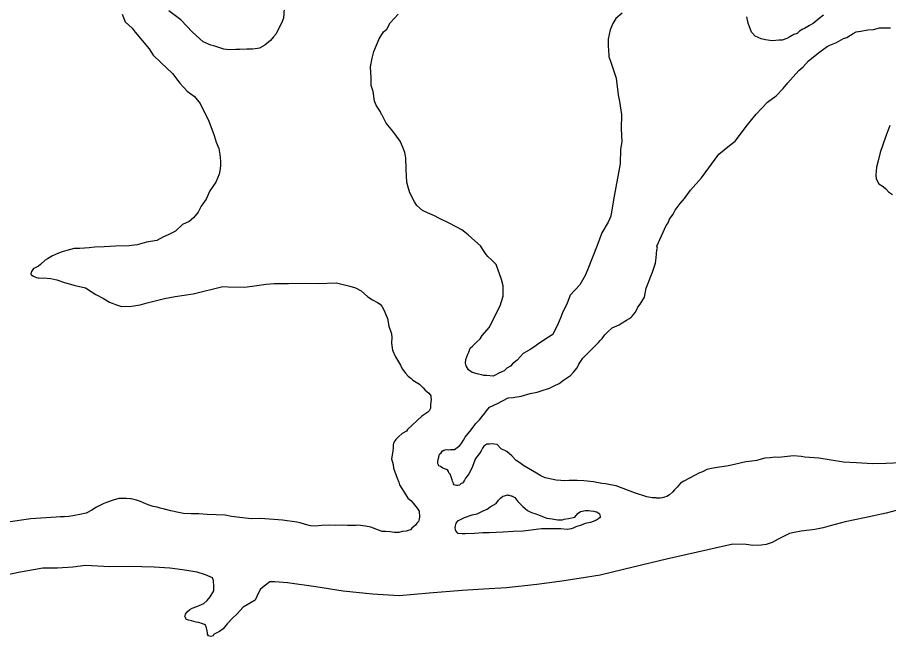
# Model space of a CAD drawing. Extents: x -83719 to 153526, y -11835 to 11446.
# Drawn here: x -2584.7 to -2511.6, y -851.8 to -799.8 of the extents above; entities that cross this region are included whole.
import ezdxf

# ---------------------------------------------------------------- set-up
doc = ezdxf.new("R2010")
doc.units = 0
doc.layers.add('Level 9', color=7, linetype='Continuous')

msp = doc.modelspace()

# ---------------------------------------------------------------- linework, layer by layer
at = {"layer": 'Level 9'}
for points in [[(-2575.922, -799.488), (-2575.671, -800.115), (-2575.089, -800.666), (-2574.847, -800.993), (-2573.675, -802.395), (-2573.327, -802.92), (-2572.677, -803.536), (-2571.718, -804.477), (-2571.096, -805.293), (-2570.478, -805.944), (-2569.866, -806.394), (-2569.383, -806.981), (-2569.065, -807.639), (-2568.713, -808.33), (-2568.39, -809.156), (-2568.208, -809.685), (-2568.026, -810.247), (-2567.811, -810.775), (-2567.731, -811.273), (-2567.681, -811.839), (-2567.67, -812.24), (-2567.725, -812.642), (-2567.783, -812.944), (-2568.064, -813.619), (-2568.576, -814.335), (-2568.889, -815.044), (-2569.306, -815.623), (-2569.558, -816.131), (-2569.944, -816.609), (-2570.301, -816.92), (-2570.86, -817.169), (-2571.444, -817.72), (-2572.067, -818.038), (-2572.462, -818.216), (-2573.02, -818.498), (-2573.881, -818.656), (-2574.674, -818.879), (-2575.337, -818.964), (-2576.502, -818.997), (-2577.432, -819.056), (-2578.231, -819.079), (-2578.696, -819.125), (-2579.493, -819.181), (-2579.959, -819.194)], [(-2562.317, -799.005), (-2562.395, -799.808), (-2562.549, -800.247), (-2562.802, -800.721), (-2562.99, -801.127), (-2563.215, -801.4), (-2563.473, -801.708), (-2563.962, -802.089), (-2564.387, -802.334), (-2564.553, -802.372), (-2564.984, -802.418), (-2565.45, -802.431), (-2566.049, -802.448), (-2566.382, -802.457), (-2566.947, -802.473), (-2567.382, -802.419), (-2568.222, -802.142), (-2568.49, -802.083), (-2569.13, -801.8), (-2570.019, -800.991), (-2571.014, -799.951), (-2572.001, -799.211)], [(-2544.303, -829.672), (-2544.598, -829.848), (-2544.762, -829.919), (-2545.296, -829.867), (-2545.562, -829.875), (-2545.764, -829.814), (-2545.999, -829.753), (-2546.536, -829.602), (-2546.842, -829.377), (-2547.051, -829.049), (-2547.091, -828.816), (-2547.066, -828.515), (-2546.912, -828.077), (-2546.817, -827.907), (-2546.693, -827.57), (-2546.498, -827.398), (-2546.175, -827.055), (-2545.85, -826.779), (-2545.691, -826.507), (-2545.079, -825.789), (-2544.479, -824.604), (-2544.197, -823.995), (-2543.92, -823.186), (-2543.945, -822.319), (-2544.06, -821.788), (-2544.528, -820.533), (-2544.905, -820.143), (-2545.213, -819.852), (-2545.351, -819.689), (-2545.525, -819.427), (-2545.837, -818.968), (-2546.316, -818.548), (-2546.863, -818.029), (-2547.407, -817.61), (-2548.422, -817.072), (-2549.333, -816.63), (-2549.705, -816.44), (-2550.278, -816.189), (-2550.716, -816.001), (-2551.194, -815.581), (-2551.37, -815.252), (-2551.757, -814.495), (-2551.904, -814.032), (-2552.016, -813.601), (-2552.079, -812.535), (-2552.09, -812.168), (-2552.098, -811.868), (-2552.107, -811.568), (-2552.186, -811.103), (-2552.33, -810.74), (-2552.472, -810.41), (-2552.58, -810.146), (-2553.202, -809.329), (-2553.754, -808.644), (-2554.106, -807.986), (-2554.141, -807.92), (-2554.247, -807.69), (-2554.561, -807.198), (-2554.739, -806.802), (-2554.862, -805.971), (-2555.009, -805.475), (-2555.027, -804.841), (-2555.087, -803.908), (-2554.941, -803.17), (-2554.79, -802.632), (-2554.354, -801.551), (-2553.971, -800.973), (-2553.712, -800.732), (-2553.426, -800.223), (-2553.072, -799.813), (-2552.748, -799.47)], [(-2533.938, -799.408), (-2534.458, -799.856), (-2534.713, -800.264), (-2534.931, -800.804), (-2535.109, -801.577), (-2535.123, -802.245), (-2535.085, -802.411), (-2535.067, -803.044), (-2534.852, -803.606), (-2534.45, -804.863), (-2534.277, -806.26), (-2534.161, -806.824), (-2533.997, -807.921), (-2534.03, -809.123), (-2533.965, -810.223), (-2534.081, -810.827), (-2534.113, -812.063), (-2534.602, -814.78), (-2534.717, -815.417), (-2534.888, -816.457), (-2535.106, -816.964), (-2535.647, -817.88), (-2536.05, -818.926), (-2536.826, -820.917), (-2537.044, -821.457), (-2537.488, -822.238), (-2538.296, -823.095), (-2538.574, -823.87), (-2538.922, -824.514), (-2539.076, -824.953), (-2539.356, -825.628), (-2539.609, -826.102), (-2539.767, -826.407), (-2540.258, -826.721), (-2541.042, -827.244), (-2541.172, -827.348), (-2541.596, -827.66), (-2542.252, -828.013), (-2542.769, -828.561), (-2543.16, -828.873), (-2543.321, -829.077), (-2543.615, -829.252), (-2543.843, -829.459), (-2544.303, -829.672)], [(-2517.02, -799.566), (-2517.378, -799.843), (-2517.899, -800.258), (-2518.194, -800.433), (-2518.62, -800.679), (-2518.751, -800.749), (-2519.045, -800.925), (-2519.24, -801.097), (-2519.504, -801.204), (-2519.865, -801.381), (-2520.094, -801.521), (-2520.489, -801.666), (-2520.789, -801.674), (-2521.32, -801.723), (-2521.521, -801.695), (-2521.889, -801.639), (-2522.257, -801.549), (-2522.763, -801.33), (-2523.072, -801.004), (-2523.36, -800.245), (-2523.475, -799.714)], [(-2516.482, -802.087), (-2515.922, -801.871), (-2515.333, -801.521), (-2515.068, -801.447), (-2514.546, -801.098), (-2514.283, -800.957), (-2513.885, -800.913), (-2513.289, -800.796), (-2512.823, -800.783), (-2512.328, -800.635), (-2511.796, -800.62), (-2511.395, -800.642)], [(-2548.531, -837.935), (-2548.601, -837.804), (-2548.87, -837.711), (-2549.005, -837.648), (-2549.208, -837.521), (-2549.343, -837.458), (-2549.379, -837.359), (-2549.416, -837.226), (-2549.42, -837.093), (-2549.392, -836.925), (-2549.331, -836.723), (-2549.271, -836.488), (-2549.142, -836.351), (-2549.046, -836.214), (-2548.914, -836.144), (-2548.717, -836.072), (-2548.516, -836.099), (-2548.35, -836.095), (-2548.017, -836.085), (-2547.561, -835.739), (-2547.4, -835.534), (-2547.274, -835.297), (-2547.114, -835.058), (-2546.632, -834.444), (-2546.311, -834.001), (-2546.214, -833.898), (-2545.923, -833.59), (-2545.73, -833.351), (-2545.473, -833.043), (-2545.345, -832.839), (-2545.088, -832.532), (-2544.397, -832.212), (-2543.511, -831.753), (-2543.08, -831.707), (-2542.948, -831.67), (-2542.417, -831.589), (-2541.658, -831.367), (-2541.062, -831.25), (-2540.732, -831.141), (-2540.039, -830.921), (-2539.644, -830.743), (-2539.218, -830.531), (-2538.859, -830.253), (-2538.271, -829.87), (-2538.012, -829.595), (-2537.723, -829.22), (-2537.565, -828.915), (-2537.247, -828.406), (-2536.825, -827.993), (-2536.307, -827.478), (-2535.918, -827.1), (-2535.79, -826.929), (-2535.628, -826.758), (-2535.404, -826.451), (-2535.145, -826.177), (-2534.788, -825.867), (-2534.196, -825.616), (-2533.934, -825.442), (-2533.575, -825.198), (-2533.313, -825.057), (-2533.182, -824.954), (-2533.084, -824.884), (-2532.828, -824.543), (-2532.607, -824.103), (-2532.414, -823.864), (-2532.064, -823.287), (-2531.92, -822.515), (-2531.764, -822.11), (-2531.671, -821.874), (-2531.515, -821.502), (-2531.392, -821.165), (-2531.146, -820.424), (-2531.093, -819.955), (-2531.012, -819.285), (-2530.982, -819.151), (-2531.02, -818.985), (-2530.237, -817.261), (-2530.077, -817.022), (-2529.953, -816.719), (-2529.664, -816.31), (-2529.474, -815.971), (-2529.058, -815.392), (-2528.703, -814.981), (-2528.191, -814.266), (-2527.287, -813.239), (-2525.812, -811.262), (-2524.933, -810.536), (-2524.445, -810.155), (-2523.418, -808.791), (-2522.677, -807.902), (-2521.741, -806.875), (-2520.99, -806.353), (-2520.408, -805.736), (-2520.022, -805.258), (-2519.57, -804.744), (-2519.085, -804.23), (-2518.728, -803.92), (-2518.276, -803.406), (-2517.332, -802.645), (-2516.712, -802.194), (-2516.482, -802.087)], [(-2511.463, -808.855), (-2511.804, -809.733), (-2512.05, -810.474), (-2512.265, -811.114), (-2512.444, -811.82), (-2512.562, -812.357), (-2512.643, -813.027), (-2512.602, -813.326), (-2512.39, -813.754), (-2512.017, -813.977), (-2511.779, -814.171), (-2511.571, -814.432), (-2511.232, -814.656)], [(-2579.959, -819.194), (-2580.587, -819.345), (-2580.984, -819.457), (-2581.28, -819.565), (-2581.773, -819.813), (-2582.199, -820.058), (-2582.395, -820.164), (-2582.784, -820.542), (-2582.947, -820.68), (-2583.243, -820.822), (-2583.375, -820.859), (-2583.533, -821.131), (-2583.564, -821.232), (-2583.596, -821.266), (-2583.593, -821.366), (-2583.559, -821.398), (-2583.423, -821.495), (-2583.221, -821.589), (-2583.12, -821.62), (-2582.986, -821.649), (-2582.919, -821.681), (-2582.554, -821.637), (-2581.919, -821.719), (-2581.417, -821.805), (-2580.777, -822.054), (-2579.871, -822.296), (-2579, -822.505), (-2578.525, -822.792), (-2578.152, -823.049), (-2577.509, -823.398), (-2577.002, -823.684), (-2576.766, -823.777), (-2576.496, -823.903), (-2575.993, -824.056), (-2575.56, -824.044), (-2575.326, -824.07), (-2574.432, -823.912), (-2573.837, -823.761), (-2572.382, -823.387), (-2571.488, -823.228), (-2569.963, -822.985), (-2567.483, -822.381), (-2567.016, -822.401), (-2565.617, -822.429), (-2564.622, -822.301), (-2563.826, -822.178), (-2563.162, -822.126), (-2561.963, -822.126), (-2560.533, -822.085), (-2559.466, -822.122), (-2557.936, -822.079), (-2556.796, -822.347), (-2556.326, -822.501), (-2555.852, -822.755), (-2555.306, -823.24), (-2554.899, -823.495), (-2554.493, -823.718), (-2554.256, -823.878), (-2554.118, -824.041), (-2553.943, -824.336), (-2553.728, -824.864), (-2553.656, -825.063), (-2553.537, -825.727), (-2553.32, -826.355), (-2553.278, -826.654), (-2553.297, -827.155), (-2553.215, -827.72), (-2552.966, -828.281), (-2552.546, -829.003), (-2552.404, -829.3), (-2552.128, -829.659), (-2551.92, -829.92), (-2551.683, -830.08), (-2551.512, -830.242), (-2550.969, -830.594), (-2550.643, -830.904)], [(-2550.643, -830.904), (-2550.482, -831.092), (-2550.343, -831.202), (-2550.163, -831.351), (-2550.063, -831.491), (-2550.013, -831.581), (-2550.013, -831.7), (-2549.979, -831.86)], [(-2549.979, -831.86), (-2550.021, -832.337), (-2550.047, -832.604), (-2550.14, -832.841), (-2550.27, -832.944), (-2550.76, -833.292), (-2551.96, -834.394), (-2552.056, -834.53), (-2552.417, -834.74), (-2552.733, -835.032)], [(-2552.733, -835.032), (-2552.84, -835.125), (-2552.96, -835.235), (-2553.01, -835.325), (-2553.099, -835.434), (-2553.149, -835.564), (-2553.179, -835.703), (-2553.178, -835.783)], [(-2553.178, -835.783), (-2553.183, -835.897), (-2553.207, -836.231), (-2553.322, -836.869), (-2553.176, -837.332), (-2553.133, -837.664), (-2553.025, -837.962), (-2552.843, -838.491), (-2552.701, -838.82), (-2552.628, -839.052), (-2552.104, -839.905), (-2551.93, -840.167), (-2551.692, -840.361)], [(-2510.495, -837.199), (-2511.758, -837.267), (-2512.922, -837.3), (-2514.257, -837.204), (-2515.358, -837.135), (-2517.431, -836.826), (-2518.599, -836.726), (-2518.9, -836.667), (-2519.534, -836.619), (-2520.796, -836.754), (-2521.063, -836.728), (-2521.494, -836.774), (-2521.959, -836.82), (-2522.257, -836.895), (-2522.62, -837.006), (-2523.051, -837.051), (-2523.548, -837.132), (-2523.913, -837.209), (-2524.74, -837.399), (-2525.17, -837.478), (-2525.767, -837.562), (-2526.43, -837.68), (-2526.827, -837.758), (-2527.187, -837.969), (-2527.484, -838.077), (-2527.812, -838.253), (-2528.271, -838.5), (-2528.763, -838.747), (-2529.025, -838.922), (-2529.315, -839.264), (-2529.542, -839.47), (-2529.703, -839.675), (-2529.963, -839.883), (-2530.192, -840.023), (-2530.589, -840.134), (-2530.754, -840.172), (-2531.02, -840.179), (-2531.088, -840.148), (-2531.421, -840.157), (-2531.856, -840.069), (-2532.898, -839.732), (-2534.446, -839.141), (-2534.914, -839.054), (-2535.35, -838.966), (-2535.65, -838.941), (-2536.354, -838.794), (-2537.155, -838.717), (-2537.721, -838.699), (-2538.388, -838.685), (-2538.753, -838.728), (-2539.086, -838.704), (-2539.487, -838.649), (-2540.257, -838.504), (-2540.391, -838.474), (-2540.763, -838.284), (-2541.136, -838.061), (-2541.474, -837.87), (-2542.287, -837.393), (-2542.457, -837.264), (-2542.83, -837.007), (-2543.207, -836.617), (-2543.617, -836.262), (-2544.089, -836.041), (-2544.433, -835.651), (-2544.667, -835.624), (-2544.868, -835.596), (-2545.066, -835.635), (-2545.299, -835.642), (-2545.561, -835.816), (-2545.656, -835.985), (-2545.783, -836.189), (-2545.91, -836.426), (-2546.264, -836.837), (-2546.574, -837.647), (-2546.827, -838.121), (-2546.955, -838.325), (-2547.083, -838.495), (-2547.178, -838.665), (-2547.274, -838.801), (-2547.338, -838.903), (-2547.47, -838.94), (-2547.599, -839.077), (-2547.732, -839.115), (-2547.831, -839.117), (-2547.965, -839.088), (-2548.033, -839.056), (-2548.102, -838.958), (-2548.138, -838.859), (-2548.174, -838.76), (-2548.211, -838.627), (-2548.283, -838.462), (-2548.391, -838.165), (-2548.495, -838.035), (-2548.531, -837.935)], [(-2539.648, -842.756), (-2540.713, -842.764), (-2542.243, -842.942), (-2543.075, -842.982), (-2543.94, -843.021), (-2545.104, -843.097), (-2545.637, -843.101), (-2546.336, -843.139), (-2547.134, -843.179), (-2547.367, -843.18), (-2547.701, -843.149), (-2547.902, -842.917), (-2547.936, -842.851), (-2547.97, -842.684), (-2547.938, -842.517), (-2547.906, -842.35), (-2547.873, -842.283), (-2547.709, -842.049), (-2547.675, -842.048), (-2547.178, -841.811), (-2546.547, -841.573), (-2546.115, -841.503), (-2545.617, -841.232), (-2545.286, -841.096), (-2545.021, -840.894), (-2544.523, -840.624), (-2544.326, -840.355), (-2544.16, -840.187), (-2543.962, -840.019), (-2543.829, -839.985), (-2543.663, -839.917), (-2543.563, -839.883), (-2543.53, -839.916), (-2543.43, -839.915), (-2543.296, -839.981), (-2543.197, -839.98), (-2543.163, -840.013), (-2542.963, -840.112), (-2542.694, -840.443), (-2542.291, -840.874), (-2541.889, -841.205), (-2541.555, -841.369), (-2541.188, -841.5), (-2540.921, -841.598), (-2540.253, -841.86), (-2539.82, -841.923), (-2539.354, -841.987), (-2538.954, -841.984), (-2538.821, -841.949), (-2538.456, -841.88), (-2537.924, -841.776), (-2537.792, -841.641), (-2537.627, -841.44), (-2537.428, -841.305), (-2537.029, -841.202), (-2536.763, -841.2), (-2536.563, -841.232), (-2536.33, -841.264), (-2536.23, -841.296), (-2536.063, -841.328), (-2535.929, -841.427), (-2535.896, -841.427), (-2535.829, -841.493), (-2535.794, -841.727), (-2535.793, -841.793), (-2536.091, -842.029), (-2536.589, -842.233), (-2537.055, -842.303), (-2537.386, -842.439), (-2537.818, -842.576), (-2538.05, -842.711)], [(-2551.692, -840.361), (-2551.486, -840.589), (-2551.141, -841.013), (-2551, -841.276), (-2550.953, -841.775), (-2550.982, -841.91), (-2551.042, -842.145), (-2551.171, -842.282), (-2551.3, -842.453), (-2551.43, -842.556), (-2551.593, -842.694), (-2551.722, -842.832), (-2551.92, -842.904), (-2552.085, -842.942), (-2552.417, -842.985), (-2552.681, -843.059), (-2552.814, -843.063), (-2553.08, -843.07), (-2553.415, -843.013), (-2553.815, -842.991), (-2554.082, -842.965), (-2554.552, -842.811), (-2555.057, -842.625), (-2555.493, -842.537), (-2556.127, -842.455), (-2556.294, -842.46), (-2556.992, -842.479), (-2557.459, -842.459), (-2558.025, -842.475), (-2558.525, -842.456), (-2559.19, -842.474), (-2559.688, -842.522), (-2560.122, -842.501), (-2560.525, -842.378), (-2560.994, -842.258), (-2561.262, -842.199), (-2562.466, -842.033), (-2564.301, -841.884), (-2565.099, -841.906), (-2566.736, -841.719), (-2567.272, -841.6), (-2568.806, -841.543), (-2569.506, -841.496), (-2570.139, -841.481), (-2570.772, -841.465), (-2571.342, -841.348), (-2571.576, -841.288), (-2571.844, -841.228), (-2572.38, -841.11), (-2572.749, -841.02), (-2572.985, -840.927), (-2573.32, -840.869), (-2573.756, -840.748), (-2574.127, -840.558), (-2574.396, -840.466), (-2574.733, -840.342), (-2575.169, -840.221), (-2575.236, -840.222), (-2575.569, -840.198), (-2576.201, -840.216), (-2576.698, -840.33), (-2577.258, -840.546), (-2577.521, -840.654), (-2578.079, -840.937), (-2578.472, -841.181), (-2578.964, -841.429), (-2579.493, -841.544), (-2580.089, -841.661), (-2580.421, -841.704), (-2580.786, -841.747), (-2581.152, -841.757), (-2581.485, -841.767)], [(-2510.914, -841.216), (-2511.773, -841.44), (-2513.594, -841.825), (-2515.215, -842.171), (-2516.471, -842.507), (-2517.066, -842.657), (-2517.761, -842.81), (-2518.889, -842.942), (-2519.485, -843.059), (-2519.883, -843.137), (-2520.441, -843.42), (-2520.834, -843.631), (-2521.326, -843.912), (-2521.854, -844.06), (-2522.252, -844.138), (-2522.95, -844.158), (-2523.519, -844.074), (-2524.652, -844.039), (-2526.735, -844.531), (-2530.21, -845.297), (-2532.888, -845.94), (-2535.798, -846.656), (-2537.555, -846.939), (-2539.213, -847.186), (-2541.103, -847.439), (-2543.659, -847.711), (-2545.587, -847.832), (-2547.382, -847.95), (-2550.139, -848.161), (-2552.663, -848.399), (-2554.898, -848.261), (-2557.369, -847.997), (-2559.677, -847.628), (-2562.05, -847.294), (-2563.118, -847.224), (-2563.418, -847.199), (-2563.518, -847.202), (-2564.007, -847.583), (-2564.332, -847.859), (-2564.615, -848.435), (-2564.773, -848.74), (-2565.755, -849.335), (-2566.305, -849.918), (-2566.661, -850.261), (-2567.114, -850.741), (-2567.435, -851.151), (-2567.761, -851.394), (-2568.254, -851.641), (-2568.284, -851.742), (-2568.482, -851.815), (-2568.683, -851.753), (-2568.754, -851.622), (-2568.756, -851.522), (-2568.795, -851.323), (-2568.835, -851.09), (-2568.942, -850.86), (-2569.01, -850.795), (-2569.178, -850.733), (-2569.481, -850.641), (-2569.714, -850.614), (-2570.117, -850.492), (-2570.352, -850.432), (-2570.52, -850.37), (-2570.554, -850.371), (-2570.591, -850.238), (-2570.66, -850.14), (-2570.599, -849.938), (-2570.472, -849.734), (-2570.245, -849.528), (-2570.048, -849.422), (-2569.652, -849.277), (-2569.06, -849.027), (-2568.801, -848.786), (-2568.543, -848.479), (-2568.224, -847.969), (-2568.235, -847.602), (-2568.249, -847.102), (-2568.355, -846.871), (-2568.928, -846.62), (-2569.634, -846.406), (-2570.871, -846.208), (-2571.94, -846.071), (-2573.242, -845.974), (-2575.307, -845.932), (-2576.972, -845.945), (-2579.006, -845.836), (-2580.068, -845.966), (-2581.363, -846.069), (-2582.595, -846.07), (-2584.649, -846.429), (-2586.072, -846.736)], [(-2581.485, -841.767), (-2583.611, -841.927), (-2585.535, -842.181)], [(-2538.05, -842.711), (-2538.208, -842.768), (-2538.567, -842.808), (-2539.086, -842.768), (-2539.648, -842.756)]]:
    msp.add_lwpolyline(points, dxfattribs=at)

doc.saveas('drawing.dxf')
